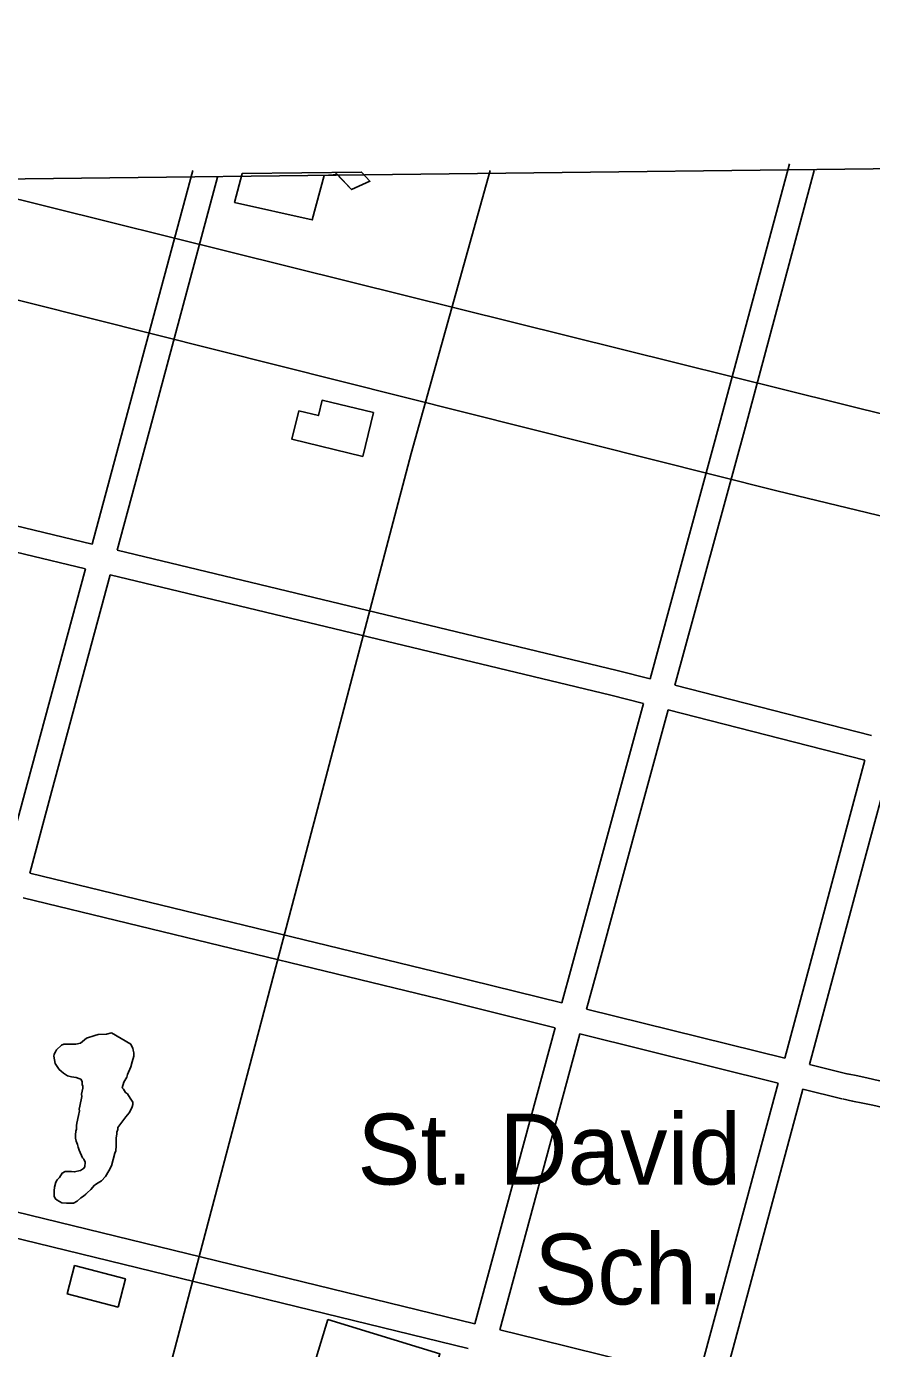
# Model space of a CAD drawing. Extents: x 3677843 to 3715951, y 511991 to 537744.
# Drawn here: x 3698018 to 3699009, y 534400 to 535951 of the extents above; entities that cross this region are included whole.
import ezdxf

# ---------------------------------------------------------------- set-up
doc = ezdxf.new("R2010")
doc.units = 0
for name, color, linetype in [('V-BLDG-IDEN', 7, 'Continuous'), ('V-BLDG-OTLN', 7, 'Continuous'), ('V-GRID-FRAM', 7, 'Continuous'), ('V-ROAD-CNTR', 7, 'Continuous'), ('V-SITE-VEGE', 7, 'Continuous')]:
    doc.layers.add(name, color=color, linetype=linetype)

msp = doc.modelspace()

# ---------------------------------------------------------------- linework, layer by layer
at = {"layer": 'V-BLDG-OTLN'}
msp.add_line((3698410.887139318, 535780.0834135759), (3698379.75120159, 535779.7264142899), dxfattribs=at)
for points in [[(3698270.568419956, 535778.4714168), (3698261.765437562, 535744.3514850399), (3698353.0262550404, 535723.937525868), (3698366.8562273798, 535775.8944219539), (3698382.6191958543, 535777.209419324), (3698399.1191628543, 535759.549454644), (3698420.583119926, 535769.374434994), (3698410.887139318, 535780.0834135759)], [(3698412.3611363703, 535446.610080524), (3698329.1763027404, 535466.6420404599), (3698337.1982866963, 535499.9529738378), (3698360.07624094, 535494.4429848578), (3698364.4122322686, 535512.4449488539), (3698424.7191116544, 535497.9199779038)], [(3698125.069710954, 534448.580076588), (3698065.443830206, 534464.108045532), (3698074.128812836, 534497.4569788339), (3698133.754693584, 534481.9290098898)], [(3698371.055218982, 534434.0531056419), (3698502.619955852, 534393.9481858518), (3698467.0220270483, 534277.1674194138), (3698335.457290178, 534317.2723392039)]]:
    msp.add_lwpolyline(points, close=True, dxfattribs=at)
msp.add_lwpolyline([(3698379.75120159, 535779.7264142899), (3698399.1191628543, 535759.549454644), (3698420.583119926, 535769.374434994), (3698410.887139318, 535780.0834135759)], dxfattribs=at)
at = {"layer": 'V-GRID-FRAM'}
msp.add_lwpolyline([(3681899.5670000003, 535587.095), (3713561.245, 535950.915), (3713778.102, 517769.29000000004), (3682100.558, 517405.288), (3681899.5670000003, 535587.095)], dxfattribs=at)
at = {"layer": 'V-ROAD-CNTR'}
for points in [[(3697781.7723975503, 532874.5672246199), (3697971.5160180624, 533579.472814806), (3698124.668711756, 534147.6856783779), (3698341.908277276, 534967.3090391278), (3698469.0320230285, 535449.930073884), (3698561.7858375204, 535781.818410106)], [(3698094.704771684, 535343.650286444), (3698136.3676883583, 535497.622978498), (3698212.8695353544, 535781.873409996)], [(3698749.2724625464, 535185.669602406), (3698832.0522969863, 535489.2549952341), (3698912.859135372, 535789.91139392)], [(3698778.342404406, 535178.2436172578), (3698861.01023907, 535481.4150109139), (3698941.831077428, 535782.1254094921)], [(3697451.579057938, 535769.060435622), (3698020.584919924, 535626.5147207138), (3698897.7801655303, 535406.310161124), (3699145.562669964, 535346.4282808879)], [(3699228.2945045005, 535444.924083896), (3698397.57116595, 535651.3156711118), (3697903.005155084, 535774.2474252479)], [(3698123.8847133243, 535336.6323004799), (3698165.33163043, 535489.8069941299), (3698241.8394774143, 535774.0774255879)], [(3697878.7712035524, 535395.5741825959), (3698094.704771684, 535343.6512864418)], [(3697871.75721758, 535366.406240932), (3698086.864787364, 535314.6813443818)], [(3698123.883713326, 535336.6343004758), (3698710.5995398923, 535195.5515826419), (3698749.2724625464, 535185.671602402)], [(3697992.3709763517, 534964.7210443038), (3698018.5529239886, 535062.2198493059), (3698086.865787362, 535314.6803443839)], [(3698021.532918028, 534957.6410584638), (3698047.518866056, 535054.4118649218), (3698116.045729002, 535307.663358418)], [(3698116.044729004, 535307.6643584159), (3698703.379554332, 535166.433640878), (3698741.379478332, 535156.724660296)], [(3698778.341404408, 535178.245617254), (3699009.073942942, 535119.2977351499)], [(3698645.6656697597, 534805.3963629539), (3698656.899647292, 534846.904279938), (3698741.379478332, 535156.7236602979)], [(3698674.788611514, 534798.170377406), (3698685.849589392, 534839.040295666), (3698770.449420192, 535149.29767515)], [(3698770.4484201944, 535149.29767515), (3699001.3029584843, 535090.3197931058)], [(3698907.214146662, 534740.504492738), (3698973.944013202, 534988.3229970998), (3699001.3029584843, 535090.318793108)], [(3698936.3370884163, 534733.27850719), (3699002.9159552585, 534980.5370126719), (3699030.3709003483, 535082.8928079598)], [(3698021.5319180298, 534957.64305846), (3698510.6859397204, 534838.886295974), (3698645.6656697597, 534805.397362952)], [(3698013.749933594, 534928.6611164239), (3698503.53595402, 534809.7503542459), (3698637.82568544, 534776.432420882)], [(3698674.788611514, 534798.171377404), (3698907.214146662, 534740.5054927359)], [(3698543.802873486, 534429.013115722), (3698637.8266854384, 534776.432420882)], [(3698572.953815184, 534421.890129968), (3698666.95062719, 534769.2064353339)], [(3698666.9486271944, 534769.2074353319), (3698899.413162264, 534711.5325506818)], [(3698936.336088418, 534733.280507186), (3698981.5049980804, 534722.074529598)], [(3698805.746349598, 534364.6572444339), (3698840.5612799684, 534492.96898781), (3698899.413162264, 534711.531550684)], [(3698980.8599993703, 534722.2195293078), (3698992.895975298, 534719.7905341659), (3699004.9619511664, 534717.272539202), (3699017.011927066, 534714.6755443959), (3699029.044903, 534712.0005497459), (3699041.0608789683, 534709.2455552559), (3699053.0568549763, 534706.4125609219), (3699065.033831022, 534703.5015667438), (3699076.9928071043, 534700.5125727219), (3699088.932783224, 534697.445578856), (3699100.850759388, 534694.2995851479), (3699112.747735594, 534691.0755915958), (3699124.6247118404, 534687.7745981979), (3699136.4786881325, 534684.395604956), (3699148.310664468, 534680.9396118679), (3699160.11964085, 534677.4056189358), (3699187.4745861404, 534669.0266356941)], [(3698834.884291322, 534357.483258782), (3698869.521222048, 534485.1410034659), (3698928.5361040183, 534704.305565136)], [(3698928.53510402, 534704.3065651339), (3698974.2810125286, 534692.9565878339)], [(3698974.9260112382, 534692.8115881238), (3698986.863987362, 534690.402592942), (3698998.737963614, 534687.924597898), (3699010.595939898, 534685.369603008), (3699022.436916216, 534682.736608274), (3699034.260892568, 534680.0256136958), (3699046.066868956, 534677.2386192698), (3699057.8538453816, 534674.373625), (3699069.622821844, 534671.432630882), (3699081.3707983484, 534668.41363692), (3699093.098774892, 534665.3176431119), (3699104.8077514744, 534662.1456494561), (3699116.4947281, 534658.8966559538), (3699128.1607047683, 534655.5716626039), (3699139.8046814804, 534652.1696694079), (3699151.4256582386, 534648.69367636), (3699163.0236350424, 534645.1396834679), (3699179.691601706, 534639.9126939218)], [(3697920.4781201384, 534581.3228111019), (3698543.8018734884, 534429.0141157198)], [(3697912.696135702, 534552.3418690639), (3698535.961889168, 534400.0471736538)], [(3698572.952815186, 534421.891129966), (3698619.1347228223, 534410.6061525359), (3698805.746349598, 534364.658244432)]]:
    msp.add_lwpolyline(points, dxfattribs=at)
at = {"layer": 'V-SITE-VEGE'}
for points in [[(3698143.512, 534746.8910000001), (3698143.573, 534743.076), (3698141.501, 534736.496), (3698139.965, 534730.468), (3698136.291, 534721.68), (3698135.254, 534718.389), (3698132.082, 534712.337), (3698130.007, 534705.755), (3698131.6720000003, 534704.147), (3698133.915, 534700.367), (3698136.125, 534698.765), (3698139.477, 534693.912), (3698142.285, 534689.05), (3698142.33, 534686.322), (3698141.8310000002, 534683.588), (3698139.187, 534678.633), (3698138.132, 534676.434), (3698134.382, 534672.008), (3698124.7770000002, 534659.3), (3698124.8140000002, 534657.121), (3698123.775, 534653.83), (3698123.812, 534651.649), (3698122.794, 534647.268), (3698122.948, 534637.997), (3698122.502, 534631.99), (3698121.455, 534629.246), (3698117.336, 534614.447), (3698114.164, 534608.395), (3698110.455, 534601.7880000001), (3698105.628, 534596.799), (3698101.845, 534594.555), (3698097.528, 534591.755), (3698093.248, 534586.775), (3698088.947, 534582.885), (3698087.339, 534581.2220000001), (3698084.648, 534578.9940000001), (3698081.413, 534576.758), (3698077.112, 534572.871), (3698072.786, 534570.618), (3698064.603, 534570.481), (3698059.143, 534570.935), (3698053.6350000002, 534574.118), (3698051.418, 534576.262), (3698050.2830000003, 534578.9720000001), (3698050.183, 534584.97), (3698050.656, 534589.345), (3698052.194, 534595.37), (3698053.7830000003, 534598.122), (3698056.466, 534600.893), (3698059.657, 534605.858), (3698062.901, 534607.547), (3698070.536, 534607.672), (3698073.816, 534607.183), (3698080.878, 534608.934), (3698084.661, 534611.181), (3698086.2600000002, 534613.388), (3698086.717, 534618.85), (3698085.025, 534622.096), (3698083.362, 534623.704), (3698079.3910000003, 534632.914), (3698078.2460000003, 534636.166), (3698077.646, 534639.431), (3698075.948, 534643.219), (3698075.338, 534647.029), (3698075.2770000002, 534650.846), (3698075.75, 534655.219), (3698076.2600000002, 534657.408), (3698076.186, 534661.77), (3698076.688, 534664.506), (3698078.723, 534673.27), (3698079.725, 534678.74), (3698079.688, 534680.921), (3698080.18, 534684.204), (3698082.715, 534695.699), (3698082.125, 534698.417), (3698083.645, 534705.536), (3698083.61, 534707.715), (3698083.026, 534709.888), (3698082.975, 534713.161), (3698081.292, 534715.86), (3698079.092, 534716.917), (3698075.801, 534717.951), (3698070.3310000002, 534718.952), (3698065.95, 534719.97), (3698060.988, 534723.161), (3698058.225, 534725.297), (3698056.007, 534727.443), (3698051.526, 534734.46), (3698049.7460000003, 534743.16), (3698050.256, 534745.349), (3698051.848, 534748.104), (3698052.9, 534750.301), (3698058.811, 534755.855), (3698061.518, 534756.992), (3698075.699, 534757.225), (3698081.134, 534758.405), (3698088.134, 534763.978), (3698097.895, 534767.412), (3698101.694, 534768.563), (3698111.5100000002, 534768.727), (3698117.4820000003, 534770.464)], [(3698117.4820000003, 534770.464), (3698140.0670000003, 534757.201), (3698141.204, 534754.491), (3698142.33, 534752.329), (3698142.914, 534750.156), (3698143.512, 534746.8910000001)]]:
    msp.add_lwpolyline(points, dxfattribs=at)

# ---------------------------------------------------------------- texts
at = {"layer": 'V-BLDG-IDEN'}
for s, p in [('St. David', (3698405.854149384, 534592.4747887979)), ('Sch.', (3698613.2687345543, 534451.8350700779))]:
    msp.add_text(s, height=82.99983200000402, dxfattribs=at).set_placement(p)

doc.saveas('drawing.dxf')
